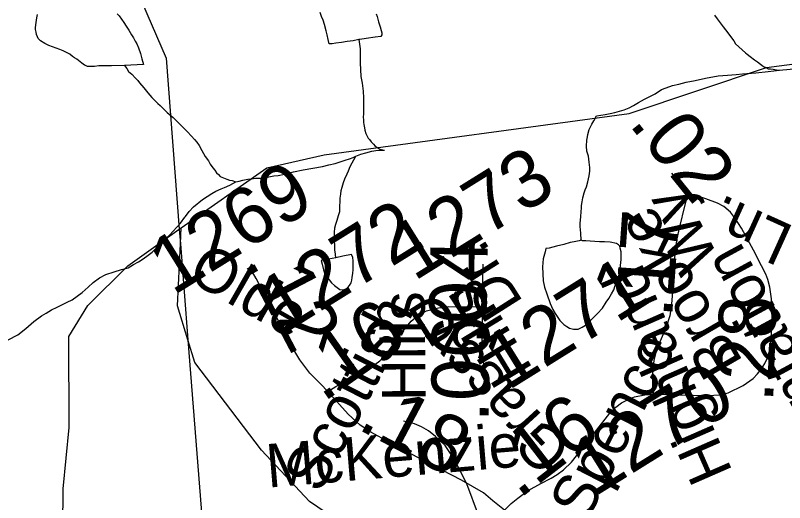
# Model space of a CAD drawing. Extents: x 2001466 to 31450019, y -30647475 to 847247.
# Drawn here: x 2048402 to 2051762, y 676798 to 678927 of the extents above; entities that cross this region are included whole.
import ezdxf

# ---------------------------------------------------------------- set-up
doc = ezdxf.new("R2010")
doc.units = 0
for name, color, linetype in [('Exist Hydrographic Misc Water Feature', 7, 'Continuous'), ('Exist Road Non-System Type 51', 7, 'Continuous'), ('Exist Road Secondary Mileage Hundredths English Label', 7, 'Continuous'), ('Exist Road Secondary Type 51 Attributed', 7, 'Continuous'), ('Exist Road Secondary Type 51 Label', 7, 'Continuous'), ('Exist Road Secondary Type 51 Number Label', 7, 'Continuous'), ('Exist Utilities Electrical Transmission Line', 7, 'Continuous')]:
    doc.layers.add(name, color=color, linetype=linetype)

msp = doc.modelspace()

# ---------------------------------------------------------------- linework, layer by layer
at = {"layer": 'Exist Hydrographic Misc Water Feature'}
for p in [(2049118.3, 677993.1), (2049123.4, 677928.3)]:
    msp.add_line(p, (2049126.7, 677999.1), dxfattribs=at)
for points in [[(2048878.4, 678708.2), (2048822.4, 678706.1), (2048766.2, 678706.1), (2048748.4, 678704), (2048716.6, 678703.9), (2048708.4, 678708), (2048704.5, 678709.8), (2048692.6, 678717.7), (2048670.4, 678735.7), (2048660.4, 678741.7), (2048652.4, 678747.7), (2048640.5, 678757.7), (2048628.4, 678763.6), (2048610.6, 678771.5), (2048596.2, 678777.8), (2048564.2, 678789.5), (2048548.2, 678795.6), (2048530.4, 678803.5), (2048512.6, 678815.6), (2048502.1, 678825.3), (2048498.4, 678833.5), (2048494.1, 678843.5), (2048492.5, 678853.5), (2048490.2, 678865.2), (2048490.2, 678873.3), (2048492.3, 678895.4), (2048495.9, 678915.5), (2048498.2, 678931.3)], [(2048846.4, 678934.1), (2048856.2, 678924.1), (2048866.1, 678910), (2048876.1, 678895.9), (2048886.2, 678880.2), (2048898.1, 678862.2), (2048910.1, 678842.1), (2048917.9, 678828.4), (2048926.1, 678814.1), (2048932.3, 678802.2), (2048940.3, 678784.4), (2048948.3, 678760.5), (2048954, 678736.4), (2048962.4, 678712.1)], [(2049902.2, 678821.8), (2049878.2, 678815.7), (2049852, 678812), (2049826.3, 678807.8), (2049802.1, 678805.8), (2049786.1, 678801.8), (2049772.2, 678801.8), (2049768.3, 678821.9), (2049764, 678841.6), (2049759.7, 678859.7), (2049752.1, 678887.6), (2049746.1, 678905.6), (2049739.8, 678921.5), (2049733.8, 678939.4)], [(2049977.9, 678934.1), (2049981.8, 678922.1), (2049987.9, 678898.1), (2049995.7, 678876.2), (2050000, 678860.1), (2050002.1, 678850.1), (2050002.1, 678842), (2049998.2, 678834), (2049974, 678832), (2049933.8, 678825.9), (2049906.1, 678822.1), (2049902.2, 678821.8)], [(2051455.9, 678927), (2051467.6, 678911), (2051479.9, 678894.9), (2051493.8, 678877), (2051503.9, 678862.9), (2051513.7, 678850.9), (2051529.5, 678829), (2051539.5, 678814.9), (2051547.7, 678803.1), (2051562.1, 678789.2), (2051591.6, 678763.2), (2051598, 678756.9), (2051611.5, 678747.2), (2051630, 678733), (2051643.7, 678723.3), (2051656, 678713.3), (2051661.7, 678709.2), (2051670.2, 678703.4), (2051680.2, 678699.5), (2051689.6, 678693.2), (2051699.9, 678693.2), (2051712, 678691.4)], [(2049902.2, 678821.8), (2049908.3, 678780), (2049908.1, 678719.9), (2049910.4, 678660)], [(2049126.7, 677999.1), (2049500.7, 678260.5), (2049750.7, 678317.8), (2051083.7, 678497.4), (2051682.7, 678698.5), (2052115.7, 678755.3)], [(2051754, 678689.5), (2051772.1, 678689.6), (2051786, 678691.5), (2051807.9, 678693.5), (2051823.9, 678695.5), (2051904.1, 678711.7), (2051926.1, 678715.7), (2051963.8, 678723.8), (2052005.6, 678730), (2052029.8, 678732), (2052063.6, 678736.2), (2052122.1, 678742)], [(2048962.4, 678712.1), (2048878.4, 678708.2)], [(2048878.4, 678708.2), (2048888.4, 678694.1), (2048896.6, 678682.3), (2048910.4, 678670.1), (2048926.3, 678652.2), (2048936.6, 678642.2), (2048944.8, 678632.4), (2048962.8, 678610.2), (2048980.9, 678588.4), (2048998.7, 678568.2), (2049014.7, 678552.5), (2049024.6, 678542.5), (2049034.4, 678532.4), (2049050.8, 678516.6), (2049064.8, 678502.7), (2049090.8, 678480.5), (2049106.8, 678464.6), (2049128.7, 678442.7), (2049152.7, 678418.8), (2049171, 678398.6), (2049184.9, 678384.7), (2049194.8, 678372.6), (2049205.2, 678358.9), (2049217.3, 678336.8), (2049231.3, 678310.8), (2049245.4, 678290.8), (2049253.2, 678277), (2049265.1, 678261), (2049273.1, 678250.8), (2049280.9, 678239.1), (2049288.9, 678231), (2049297.3, 678222.8), (2049311.2, 678217.1), (2049325.6, 678210.8), (2049337.3, 678207), (2049349.2, 678205.3), (2049365.2, 678199.2)], [(2050940.6, 678488), (2050978.5, 678494), (2051000.5, 678497.9), (2051020.3, 678502.2), (2051040.4, 678508.1), (2051060.5, 678514), (2051082.3, 678522.4), (2051102.2, 678532.4), (2051124.1, 678546.5), (2051150.3, 678560.4), (2051170.2, 678570.3), (2051184.4, 678578.3), (2051196.5, 678584.6), (2051224, 678602.3), (2051244.1, 678610.6), (2051272.1, 678620.6), (2051300.2, 678626.5), (2051331.8, 678634.7), (2051371.8, 678642.8), (2051416.1, 678652.7), (2051472.1, 678662.9), (2051512.1, 678664.9), (2051550, 678668.9), (2051578.1, 678671.1), (2051635.7, 678675.4), (2051689.8, 678681.4), (2051740.3, 678687.8), (2051754, 678689.5)], [(2051712, 678691.4), (2051725.9, 678689.3), (2051740.3, 678687.8), (2051754, 678689.5)], [(2049910.4, 678660), (2049916.5, 678629.9), (2049920.6, 678596), (2049922.5, 678566.1), (2049922.3, 678540.2), (2049922.7, 678524.3), (2049922.5, 678508.1), (2049922.7, 678496.3), (2049920.6, 678482), (2049922.5, 678469.9), (2049922.7, 678458.1), (2049924.7, 678450.1), (2049926.6, 678436), (2049928.8, 678426), (2049932.5, 678410.1), (2049936.6, 678402.1), (2049942.8, 678390.2), (2049948.5, 678384.1), (2049956.7, 678374.3), (2049967, 678364.2), (2049972.9, 678356.1), (2049980.7, 678350.4), (2049994.7, 678342.2), (2050015, 678338.3)], [(2050873.3, 677944.1), (2050871.3, 677976), (2050869.2, 678003.9), (2050869.4, 678018.1), (2050871.5, 678047.8), (2050873.1, 678067.8), (2050875.2, 678085.8), (2050875.2, 678095.9), (2050877, 678111.9), (2050881.3, 678129.8), (2050887.1, 678152.1), (2050890.7, 678164.1), (2050896.9, 678177.8), (2050902.8, 678200), (2050908.8, 678225.9), (2050910.8, 678245.9), (2050911, 678262.1), (2050908.6, 678285.9), (2050904.9, 678312), (2050898.7, 678334.1), (2050896.9, 678355.9), (2050898.7, 678382), (2050900.6, 678395.9), (2050902.6, 678406.1), (2050908.4, 678427.9), (2050914.7, 678439.9), (2050920.5, 678452), (2050928.3, 678465.9), (2050940.6, 678488)], [(2049889.1, 678312), (2049911.2, 678320), (2049932.9, 678326), (2049959, 678334.2), (2049977.2, 678336.3), (2050015, 678338.3)], [(2049365.2, 678199.2), (2049379.5, 678203.1), (2049395.5, 678207.2), (2049417.4, 678211.1), (2049435.1, 678213.3), (2049451.3, 678215.3), (2049469.1, 678215.5), (2049483.1, 678215.4), (2049501.3, 678219.5), (2049531, 678225.5), (2049549.3, 678227.6), (2049577.2, 678233.6), (2049617, 678243.7), (2049659.2, 678251.5), (2049700.8, 678259.8), (2049743.1, 678265.9), (2049770.8, 678273.9), (2049799.1, 678279.8), (2049825.1, 678288), (2049842.9, 678293.8), (2049861, 678300), (2049877, 678306.1), (2049889.1, 678312)], [(2049801.7, 677868.1), (2049799.7, 677883.8), (2049797.6, 677902), (2049797.6, 677921.9), (2049795.8, 677942), (2049795.6, 677955.8), (2049795.6, 677978.2), (2049797.6, 677998.1), (2049801.5, 678014.1), (2049807.5, 678031.9), (2049813.4, 678052.1), (2049819.4, 678069.9), (2049819.4, 678093.8), (2049821.4, 678113.8), (2049821.4, 678127.9), (2049823, 678145.9), (2049825.3, 678161.8), (2049829.4, 678175.8), (2049835.1, 678196), (2049841.3, 678212.1), (2049851.3, 678234.1), (2049857.1, 678247.9), (2049865.1, 678266.1), (2049889.1, 678312)], [(2049141.9, 678044.9), (2049145.5, 678048.7), (2049161.5, 678070.6), (2049179.6, 678090.6), (2049219.4, 678122.7), (2049259.6, 678149.1), (2049277.4, 678159), (2049301.6, 678169.1), (2049315.3, 678175.1), (2049339.5, 678185.2), (2049365.2, 678199.2)], [(2048620.2, 677669.7), (2048628.2, 677673.8), (2048650.1, 677683.8), (2048672.5, 677699.9), (2048694.2, 677716.1), (2048720.5, 677740), (2048742, 677760.3), (2048769.9, 677780), (2048797.8, 677794), (2048834.3, 677806.3), (2048866.1, 677816.1), (2048894.4, 677824.4), (2048918.1, 677838.2), (2048939.9, 677850.4), (2048955.9, 677860.5), (2048976.2, 677874.5), (2049000, 677892.3), (2049028.1, 677920.5), (2049039.7, 677932.5), (2049061.9, 677954.8), (2049075.6, 677966.8), (2049091.4, 677984.7), (2049123.4, 678018.8), (2049141.9, 678044.9)], [(2048604.6, 676192.1), (2048611.6, 676858), (2048636.6, 677126.5), (2048635.6, 677523.5), (2048718.6, 677659.6), (2048893.7, 677833.2), (2049118.3, 677993.1)], [(2049156, 677508.8), (2049110.7, 677658.2), (2049123.4, 677928.3)], [(2050873.3, 677944.1), (2050865.3, 677942.1), (2050843.4, 677938.1), (2050825.3, 677933.9), (2050797.7, 677926), (2050765.7, 677917.8), (2050733.7, 677909.7), (2050719.7, 677907.8), (2050715.6, 677893.8), (2050707.6, 677863.7), (2050703.9, 677827.9), (2050707.8, 677767.6), (2050713.8, 677739.5), (2050723.6, 677709.6), (2050738, 677667.7), (2050750.3, 677641.9), (2050759.9, 677623.8), (2050768.1, 677611.6), (2050780, 677594), (2050798.3, 677575.8), (2050810.2, 677568), (2050822.1, 677560.1), (2050840.1, 677556.1), (2050860, 677555.9), (2050878.4, 677564.1), (2050900.2, 677578.2), (2050913.9, 677594), (2050944.1, 677624.3), (2050966, 677648.2), (2050982.2, 677674.1), (2050993.7, 677690.2), (2051005.6, 677710.3), (2051015.8, 677728.2), (2051021.8, 677746.3), (2051030, 677762.1), (2051035.7, 677784.4), (2051041.5, 677806.2), (2051045.4, 677834.5), (2051047.6, 677860.5), (2051047.6, 677894.1), (2051043.5, 677910.2), (2051041.5, 677918.2), (2051035.7, 677924.3), (2051027.3, 677930.1), (2050999.4, 677936.3), (2050975.4, 677937.9), (2050953.5, 677938), (2050913.3, 677940.1), (2050893.2, 677941.9), (2050879.3, 677942), (2050873.3, 677944.1)], [(2049801.7, 677868.1), (2049769.7, 677862), (2049737.7, 677855.9), (2049741.8, 677839.9), (2049748, 677815.8), (2049753.9, 677797.9), (2049761.9, 677784.1), (2049772.2, 677772), (2049782.2, 677757.9), (2049796, 677746.1), (2049808.3, 677738.1), (2049820, 677729.8), (2049829.8, 677727.9), (2049836, 677728.3), (2049845.8, 677732), (2049854, 677738.1), (2049861.8, 677746.2), (2049868.2, 677758.2), (2049871.8, 677770.3), (2049873.7, 677782.1), (2049875.9, 677800.1), (2049877.8, 677814.4), (2049877.6, 677828.2), (2049877.8, 677844), (2049877.6, 677854.2), (2049875.7, 677868.3), (2049869.6, 677882.1), (2049831.7, 677874.1), (2049801.7, 677868.1)], [(2048370.7, 677509.2), (2048412.7, 677531.6), (2048448.4, 677559.4), (2048482.8, 677589.5), (2048516.4, 677613.6), (2048536.3, 677625.6), (2048560.3, 677639.8), (2048584.5, 677652), (2048604.4, 677661.9), (2048620.2, 677669.7)], [(2050998.6, 674522.6), (2050773.7, 674638.7), (2050631.6, 674838.5), (2050514.7, 675162.4), (2050489.7, 675369.6), (2050530.7, 675595.2), (2050521.7, 676061.2), (2050462.6, 676229.8), (2050137.6, 676495.6), (2049686.7, 676803.3), (2049477.7, 677027.3), (2049185.7, 677410.6), (2049156, 677508.8)]]:
    msp.add_lwpolyline(points, dxfattribs=at)
at = {"layer": 'Exist Road Non-System Type 51'}
msp.add_lwpolyline([(2050643.1, 676032.3), (2050572.5, 676297.8), (2050525.8, 676460.7), (2050477, 676617.7), (2050425.6, 676742.8), (2050374.4, 676879.8), (2050335.9, 676954.6), (2050303.1, 677013.3), (2050279.8, 677047.7), (2050236.6, 677086.6), (2050207.1, 677111.2), (2050175.4, 677129.8), (2050145.7, 677142.5), (2050097.9, 677153.4)], dxfattribs=at)
at = {"layer": 'Exist Road Secondary Type 51 Attributed'}
for p, q in [((2051339.8, 678149.4), (2051269.6, 678236.9)), ((2050440.6, 677652.9), (2050445, 677840.2))]:
    msp.add_line(p, q, dxfattribs=at)
for points in [[(2051339.8, 678149.4), (2051327.4, 678104.2), (2051299.3, 677991.8), (2051289.9, 677942.6), (2051282.9, 677883.3), (2051280.5, 677865.3), (2051275.9, 677774), (2051268.1, 677665.5), (2051261, 677614.7), (2051244.7, 677564), (2051218.1, 677503.1), (2051200.2, 677459.4), (2051190, 677418.8), (2051185, 677362.6), (2051184.2, 677310.3), (2051187.3, 677271.3)], [(2051187.3, 677271.3), (2051298.1, 677268.9), (2051427.6, 677266.6), (2051476.8, 677269.7), (2051515.4, 677278.3), (2051581.5, 677309.8), (2051624.4, 677340.4), (2051644.1, 677361.1), (2051661.3, 677382.9), (2051676.1, 677406.3), (2051687, 677430.5), (2051697.2, 677465.6), (2051704.2, 677525.7), (2051707.3, 677614), (2051704.2, 677688.1), (2051697.2, 677739.6), (2051688.6, 677773.2), (2051679.2, 677795.8), (2051661.3, 677832.5), (2051626.2, 677900.4), (2051573.5, 677997.2), (2051547.8, 678038.6), (2051525.9, 678066.7), (2051496.3, 678091.7), (2051469, 678106.5), (2051417.9, 678126), (2051378.8, 678138.5), (2051339.8, 678149.4)], [(2049766.3, 677283.5), (2049734.5, 677316.5), (2049687.9, 677363.8), (2049644.2, 677422), (2049605.5, 677487.4), (2049569.1, 677558.3), (2049454.1, 677777.1), (2049427, 677823.1)], [(2049766.3, 677283.5), (2049802.4, 677304.9), (2049889.3, 677352.8), (2049943.9, 677381.5), (2049994, 677416.9), (2050025.7, 677451.6), (2050060.3, 677501), (2050097.2, 677550.4), (2050131.1, 677590.2), (2050157.6, 677613.1), (2050198.1, 677635.9), (2050249.7, 677649.2), (2050296.1, 677655.1), (2050440.6, 677652.9)], [(2050440.6, 677652.9), (2050439.1, 677461.9), (2050444.6, 677414), (2050451.3, 677378.6), (2050467.5, 677318.1)], [(2050538.6, 676765.5), (2050488.2, 676806), (2050446.6, 676841), (2050350.3, 676895.8), (2050179.6, 676985.6), (2050050.5, 677053.5), (2049954.2, 677106), (2049908.2, 677136.7), (2049855.7, 677184.9), (2049766.3, 677283.5)], [(2050538.6, 676765.5), (2050567.8, 676793.6), (2050596.7, 676817.8), (2050642, 676851.3), (2050697.4, 676881), (2050742.6, 676904.4), (2050768.4, 676920.8), (2050795.7, 676941.9), (2050830.8, 676974.7), (2050874.5, 677030.9), (2050998.9, 677189.3), (2051024.6, 677215.1), (2051049.6, 677233.8), (2051083.9, 677251), (2051106.6, 677259.6), (2051151.8, 677268.9), (2051187.3, 677271.3)]]:
    msp.add_lwpolyline(points, dxfattribs=at)
at = {"layer": 'Exist Utilities Electrical Transmission Line'}
for p, q in [((2049118.3, 677993.1), (2049123.4, 677928.3)), ((2049123.4, 677928.3), (2049156, 677508.8)), ((2049156, 677508.8), (2049243.4, 676384.8))]:
    msp.add_line(p, q, dxfattribs=at)
msp.add_lwpolyline([(2048557.8, 679903.7), (2048557.9, 679902.1), (2049060.2, 678740.1), (2049118.3, 677993.1)], dxfattribs=at)

# ---------------------------------------------------------------- texts
at = {"layer": 'Exist Road Secondary Mileage Hundredths English Label'}
for s, rotation, p in [('.02', 308.8916, (2051077.6, 678452.3)), ('.17', 85.8872, (2051269.9, 677602.5)), ('.04', 88.6475, (2050455.2, 677484.3)), ('.12', 297.7012, (2049398.8, 677848)), ('.16', 35.2318, (2049746, 677233.4)), ('.28', 87.9737, (2051711.5, 677233.8)), ('.06', 89.5578, (2050468.7, 677148.3)), ('.18', 332.2694, (2049890.1, 677122.7)), ('.16', 37.6623, (2050601.9, 676811.2))]:
    msp.add_text(s, height=250, rotation=rotation, dxfattribs=at).set_placement(p)
at = {"layer": 'Exist Road Secondary Type 51 Label'}
for s, rotation, p in [('Wy', 117.4532, (2051478, 677864.2)), ('Ln.', 155.6725, (2051809.6, 678001.8)), ('Brooke', 120.0945, (2051583, 677411.7)), ('Dr.', 122.4204, (2050623.6, 677672.3)), ('Plantation', 118.5335, (2052104.7, 676950.9)), ('Olde', 330.3083, (2049146.3, 677775)), ('Highland', 113.6412, (2051536.4, 676932.7)), ('Hills', 121.3517, (2050665.4, 677380.5)), ('Dr.', 32.5355, (2050204.8, 677468.7)), ('Scottish', 62.8296, (2049734.1, 676833.2)), ('Hills', 90.4345, (2050193.8, 677241.6)), ('Grassy', 132.5997, (2050840.9, 677032.6)), ('Spence', 62.724, (2050896.4, 676710.1)), ('McKenzie', 4.8226, (2049505, 676863.2))]:
    msp.add_text(s, height=190, rotation=rotation, dxfattribs=at).set_placement(p)
at = {"layer": 'Exist Road Secondary Type 51 Number Label'}
for s, p in [('1273', (2050143.5, 677762.8)), ('1269', (2049090.5, 677699.8)), ('1272', (2049569.2, 677530)), ('1271', (2050553, 677285.2)), ('1270', (2050930.5, 676821.3))]:
    msp.add_text(s, height=250, rotation=31.918, dxfattribs=at).set_placement(p)

doc.saveas('drawing.dxf')
